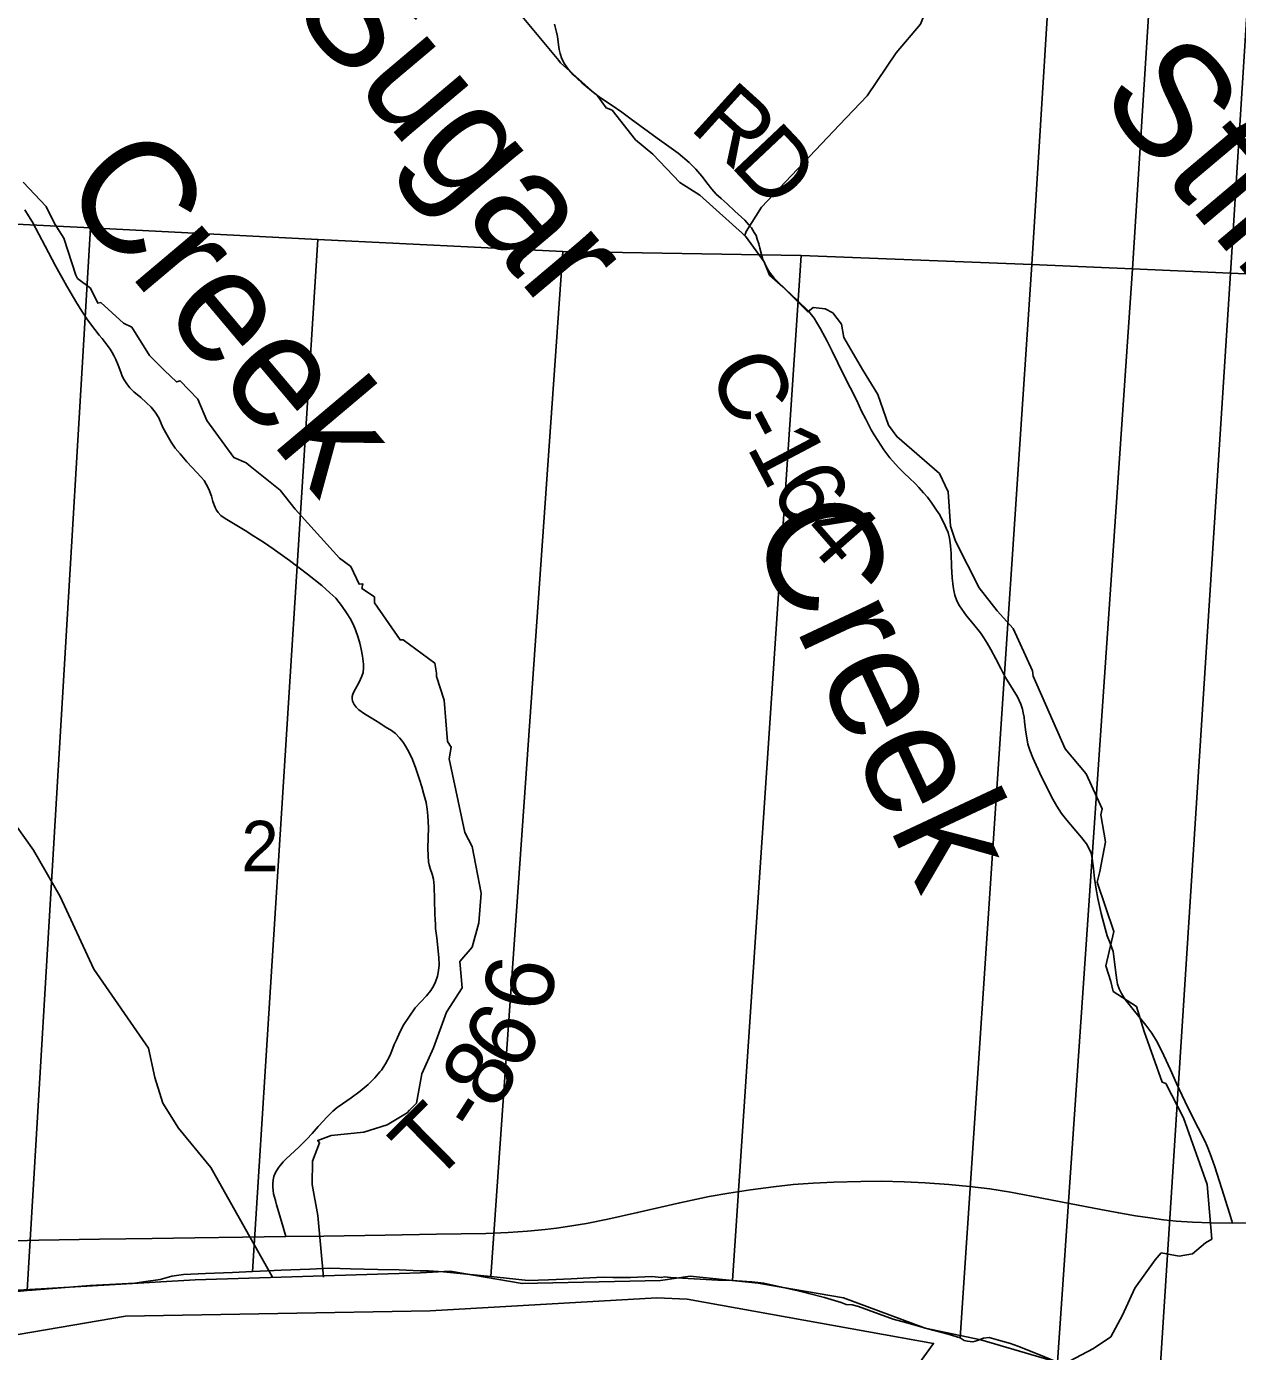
# Model space of a CAD drawing. Extents: x 396.2 to 468.4, y 232.6 to 279.1.
# Drawn here: x 420.393 to 421.399, y 265.212 to 266.313 of the extents above; entities that cross this region are included whole.
import ezdxf

# ---------------------------------------------------------------- set-up
doc = ezdxf.new("R2010")
doc.units = 0
for name, color, linetype in [('GM_X_County_Road', 7, 'Continuous'), ('GM_X_County_Road_Text', 7, 'Continuous'), ('GM_X_Major_River', 7, 'Continuous'), ('GM_X_Minor_River', 7, 'Continuous'), ('GM_X_Minor_River_Text', 7, 'Continuous'), ('GM_X_Section', 7, 'Continuous'), ('GM_X_Section_Text', 7, 'Continuous'), ('GM_X_State_Route', 7, 'Continuous'), ('GM_X_Township', 7, 'Continuous'), ('GM_X_Township_Road', 7, 'Continuous'), ('GM_X_Township_Road_Text', 7, 'Continuous'), ('SH_Cut_Line', 7, 'Continuous')]:
    doc.layers.add(name, color=color, linetype=linetype)

msp = doc.modelspace()

# ---------------------------------------------------------------- linework, layer by layer
at = {"layer": 'GM_X_County_Road'}
msp.add_lwpolyline([(421.3949, 265.3186), (421.3924, 265.3268), (421.3861, 265.3472), (421.3801, 265.3661), (421.3765, 265.3763), (421.3739, 265.3826), (421.372, 265.3871), (421.3664, 265.3977), (421.3603, 265.4096), (421.3557, 265.4194), (421.3485, 265.4346), (421.3435, 265.4461), (421.338, 265.4578), (421.3327, 265.4686), (421.3278, 265.4765), (421.3229, 265.4832), (421.3124, 265.496), (421.3058, 265.5045), (421.3027, 265.5093), (421.3008, 265.5132), (421.2995, 265.5171), (421.2987, 265.5205), (421.2982, 265.5245), (421.2978, 265.5289), (421.2967, 265.538), (421.2957, 265.5442), (421.2934, 265.5512), (421.2909, 265.5574), (421.289, 265.5633), (421.2857, 265.5758), (421.2829, 265.5884), (421.2816, 265.5961), (421.2804, 265.6049), (421.2795, 265.6132), (421.2784, 265.6217), (421.2775, 265.6259), (421.2756, 265.6301), (421.2735, 265.6337), (421.2695, 265.6391), (421.2647, 265.6447), (421.2603, 265.6499), (421.2572, 265.6534), (421.2528, 265.659), (421.2489, 265.665), (421.2456, 265.6708), (421.2362, 265.6895), (421.2289, 265.7051), (421.2264, 265.7117), (421.2248, 265.7166), (421.2243, 265.7202), (421.2232, 265.7265), (421.2221, 265.7351), (421.2217, 265.739), (421.2211, 265.7427), (421.2204, 265.7457), (421.219, 265.7497), (421.2163, 265.7558), (421.209, 265.7676), (421.2057, 265.7729), (421.2023, 265.7795), (421.1982, 265.7875), (421.1942, 265.7951), (421.1911, 265.8005), (421.1882, 265.8048), (421.1854, 265.809), (421.1797, 265.8162), (421.1738, 265.8233), (421.1681, 265.8315), (421.166, 265.8358), (421.1642, 265.8403), (421.1634, 265.8442), (421.1628, 265.8475), (421.1619, 265.8547), (421.1615, 265.8643), (421.1611, 265.8747), (421.1609, 265.8786), (421.1604, 265.8838), (421.1599, 265.8877), (421.1586, 265.8924), (421.1571, 265.8961), (421.1553, 265.8998), (421.1537, 265.9031), (421.1517, 265.907), (421.149, 265.9111), (421.145, 265.9169), (421.1414, 265.9218), (421.1383, 265.9255), (421.1343, 265.9298), (421.1314, 265.933), (421.1262, 265.9379), (421.1224, 265.9415), (421.1174, 265.9464), (421.1103, 265.9544), (421.1052, 265.961), (421.1002, 265.9688), (421.0973, 265.9736), (421.0948, 265.9778), (421.0902, 265.9867), (421.0866, 265.9934), (421.0827, 266.002), (421.0717, 266.0238), (421.0624, 266.0431), (421.0581, 266.0513), (421.0525, 266.0616), (421.0494, 266.0673), (421.0472, 266.0705), (421.0428, 266.076), (421.0329, 266.0859), (421.0188, 266.0992), (421.014, 266.1039), (421.0102, 266.1087), (421.0077, 266.1128), (421.0062, 266.1159), (421.0048, 266.1193), (421.0035, 266.1234), (421.0023, 266.1286), (421.0014, 266.1322), (421, 266.1361), (420.999, 266.1392), (420.9976, 266.1418), (420.9952, 266.1455), (420.9931, 266.1481), (420.9896, 266.1521), (420.9815, 266.1595), (420.9749, 266.1654), (420.97, 266.17), (420.966, 266.1737), (420.9624, 266.1776), (420.9593, 266.1815), (420.9541, 266.1885), (420.9491, 266.1944), (420.9434, 266.2), (420.9344, 266.2076), (420.917, 266.2202), (420.8954, 266.236), (420.8874, 266.2418), (420.8796, 266.2472), (420.8698, 266.2536), (420.8639, 266.2581), (420.8542, 266.2662), (420.8472, 266.2728), (420.8431, 266.2772), (420.8398, 266.2819), (420.8377, 266.2859), (420.8363, 266.2905), (420.8355, 266.2938), (420.8349, 266.2976), (420.8341, 266.3046), (420.8333, 266.3082), (420.8315, 266.3149)], dxfattribs=at)
at = {"layer": 'GM_X_Major_River'}
for points in [[(420.9197, 265.2708), (420.8046, 265.2684), (420.7449, 265.2786), (420.7203, 265.2774), (420.5331, 265.2715), (420.3859, 265.263), (420.3277, 265.2526), (420.1901, 265.232)], [(422.4279, 264.8639), (422.3377, 264.8793), (422.2774, 264.8857), (422.2118, 264.8981), (422.0935, 264.9283), (422.0821, 264.9302), (422.0363, 264.9476), (421.9153, 264.9774), (421.772, 265.0072), (421.7273, 265.0192), (421.6537, 265.0446), (421.5399, 265.093), (421.5187, 265.0994), (421.496, 265.1149), (421.4573, 265.1232), (421.3632, 265.1595), (421.2548, 265.2015), (421.1858, 265.2215), (421.1395, 265.2313), (421.0717, 265.2566), (421.0103, 265.2671), (421.0008, 265.2687), (420.9443, 265.2746), (420.9197, 265.2708)]]:
    msp.add_lwpolyline(points, dxfattribs=at)
at = {"layer": 'GM_X_Minor_River'}
for points in [[(420.9895, 266.1386), (420.9908, 266.1426), (421.0035, 266.1627), (421.0683, 266.2313), (421.0913, 266.2552), (421.1155, 266.2909), (421.1358, 266.3149), (421.1522, 266.3569), (421.1533, 266.3929)], [(421.2548, 265.2015), (421.2795, 265.2143), (421.2938, 265.2242), (421.3036, 265.2421), (421.3138, 265.2645), (421.3308, 265.2881), (421.3357, 265.2938), (421.3505, 265.2912), (421.3618, 265.2931), (421.3724, 265.3023), (421.3777, 265.3053), (421.3739, 265.3506), (421.3542, 265.406), (421.3394, 265.4345), (421.3364, 265.4356), (421.3216, 265.4778), (421.3204, 265.4815), (421.3151, 265.4986), (421.2958, 265.5111), (421.2939, 265.5195), (421.2898, 265.5324), (421.2962, 265.5609), (421.2825, 265.6019), (421.2848, 265.6107), (421.2893, 265.6354), (421.2855, 265.6578), (421.2866, 265.6628), (421.2734, 265.692), (421.256, 265.7128), (421.2294, 265.7732), (421.2287, 265.7774), (421.2128, 265.8127), (421.1995, 265.8275), (421.1844, 265.8465), (421.1647, 265.8852), (421.1605, 265.8977), (421.1586, 265.9262), (421.1514, 265.9414), (421.1159, 265.9721), (421.1091, 265.9816), (421.1003, 266.007), (421.0875, 266.0279), (421.0719, 266.0545), (421.07, 266.0655), (421.0628, 266.075), (421.0564, 266.0784), (421.0466, 266.0795), (421.0421, 266.0757), (421.0212, 266.0965), (421.0103, 266.1064), (421.0057, 266.1174), (420.9902, 266.1386), (420.9524, 266.1728), (420.9357, 266.1834), (420.9134, 266.2069), (420.899, 266.2186), (420.8794, 266.2433), (420.8744, 266.2452), (420.8672, 266.2554), (420.8366, 266.2827), (420.8351, 266.2846), (420.7991, 266.3279)], [(420.6397, 265.2738), (420.6348, 265.3249), (420.6303, 265.3508), (420.6306, 265.3701), (420.6363, 265.3854), (420.6348, 265.3873), (420.6461, 265.3915), (420.673, 265.3942), (420.6926, 265.4003), (420.7092, 265.4102), (420.7111, 265.4125), (420.7168, 265.4182), (420.7213, 265.4426), (420.7311, 265.4642), (420.7417, 265.4939), (420.7549, 265.5141), (420.753, 265.5361), (420.7632, 265.5479), (420.7688, 265.5681), (420.7707, 265.5928), (420.7631, 265.6315), (420.757, 265.6433), (420.7441, 265.7045), (420.7456, 265.714), (420.7426, 265.7189), (420.7399, 265.7531), (420.7335, 265.7728), (420.7335, 265.7755), (420.732, 265.7839), (420.7059, 265.8032), (420.7032, 265.8032), (420.682, 265.8339), (420.682, 265.8389), (420.6714, 265.846), (420.6722, 265.8499), (420.6692, 265.8495), (420.6623, 265.8643), (420.6529, 265.8711), (420.6162, 265.9117), (420.6037, 265.9276), (420.5787, 265.9477), (420.5753, 265.9503), (420.5651, 265.9549), (420.5428, 265.9856), (420.5352, 266.0031), (420.5204, 266.0186), (420.5174, 266.0175), (420.5076, 266.027), (420.4951, 266.0395), (420.4803, 266.063), (420.4735, 266.0664), (420.4546, 266.0835), (420.452, 266.0831), (420.4459, 266.0956), (420.4353, 266.1036), (420.4338, 266.1062), (420.4239, 266.137), (420.416, 266.1491), (420.4092, 266.1632), (420.3902, 266.1836)], [(420.5973, 265.2738), (420.546, 265.3648), (420.519, 265.3975), (420.5061, 265.4183), (420.4996, 265.4396), (420.4942, 265.4639), (420.4489, 265.5295), (420.4207, 265.5899), (420.3986, 265.6286), (420.3686, 265.6707), (420.3518, 265.6817)]]:
    msp.add_lwpolyline(points, dxfattribs=at)
at = {"layer": 'GM_X_Section'}
for points in [[(420.2353, 267.206), (421.2935, 267.1662), (421.2281, 266.1152), (421.0364, 266.1227), (420.8385, 266.1259), (420.635, 266.1359), (420.4459, 266.1456), (420.2836, 266.1536), (420.1699, 266.1596), (420.221, 266.9787)], [(421.3782, 267.1621), (421.3117, 266.1116), (421.2281, 266.1152), (421.2935, 267.1662)], [(421.4595, 267.1579), (421.3933, 266.1079), (421.3117, 266.1116), (421.3782, 267.1621)], [(421.5422, 267.1537), (421.4762, 266.1071), (421.4761, 266.1042), (421.3933, 266.1079), (421.4595, 267.1579)], [(420.2836, 266.1536), (420.4459, 266.1456), (420.3933, 265.2625), (420.3677, 265.2602), (420.3336, 265.2571), (420.2677, 265.2482), (420.2468, 265.2444), (420.237, 265.2421), (420.2247, 265.2399)], [(420.4459, 266.1456), (420.635, 266.1359), (420.5806, 265.2785), (420.5639, 265.2776), (420.5415, 265.2768), (420.5234, 265.276), (420.5135, 265.2745), (420.504, 265.2718), (420.49, 265.2699), (420.4828, 265.2688), (420.4722, 265.2683), (420.4457, 265.2668), (420.4249, 265.2652), (420.3976, 265.2629), (420.3933, 265.2625)], [(420.635, 266.1359), (420.8385, 266.1259), (420.7787, 265.2742), (420.756, 265.2765), (420.7393, 265.278), (420.7268, 265.2791), (420.72, 265.2791), (420.7026, 265.2798), (420.6848, 265.2802), (420.662, 265.2805), (420.645, 265.2812), (420.6283, 265.2804), (420.6044, 265.2796), (420.587, 265.2788), (420.5806, 265.2785)], [(420.8385, 266.1259), (421.0364, 266.1227), (420.9796, 265.271), (420.9673, 265.2712), (420.9279, 265.2734), (420.923, 265.2741), (420.9204, 265.2735), (420.9125, 265.2742), (420.8947, 265.2734), (420.8799, 265.2734), (420.8719, 265.2737), (420.8553, 265.273), (420.8454, 265.2722), (420.8265, 265.2714), (420.8098, 265.271), (420.7916, 265.2728), (420.7787, 265.2742)], [(421.0364, 266.1227), (421.2281, 266.1152), (421.1687, 265.2234), (421.1588, 265.2264), (421.1418, 265.2309), (421.1243, 265.2358), (421.1129, 265.2388), (421.0924, 265.2463), (421.0841, 265.2493), (421.0788, 265.2508), (421.0739, 265.2511), (421.0697, 265.2526), (421.056, 265.2568), (421.0428, 265.2601), (421.034, 265.2624), (421.0215, 265.265), (421.0056, 265.2687), (420.9954, 265.2698), (420.9796, 265.271)], [(421.3117, 266.1116), (421.2494, 265.2031), (421.2388, 265.2074), (421.2229, 265.2138), (421.2165, 265.2164), (421.2104, 265.2187), (421.2005, 265.2213), (421.1926, 265.2235), (421.188, 265.2231), (421.1831, 265.2212), (421.1793, 265.2201), (421.1748, 265.2204), (421.1721, 265.2212), (421.1687, 265.2234), (421.2281, 266.1152)], [(421.3933, 266.1079), (421.3333, 265.1714), (421.3143, 265.1792), (421.298, 265.1852), (421.2809, 265.1916), (421.2756, 265.195), (421.2711, 265.1988), (421.2669, 265.2007), (421.2623, 265.201), (421.2559, 265.2014), (421.2517, 265.2021), (421.2494, 265.2031), (421.3117, 266.1116)], [(421.4761, 266.1042), (421.4143, 265.1408), (421.4099, 265.1428), (421.3993, 265.1469), (421.3807, 265.1541), (421.3716, 265.1571), (421.3546, 265.1627), (421.3371, 265.1698), (421.3333, 265.1714), (421.3933, 266.1079)]]:
    msp.add_lwpolyline(points, close=True, dxfattribs=at)
at = {"layer": 'GM_X_State_Route'}
for points in [[(420.6084, 265.3074), (420.64, 265.3078), (420.6908, 265.3086), (420.7335, 265.3093), (420.7745, 265.3101), (420.793, 265.3107), (420.8091, 265.3118), (420.8239, 265.3132), (420.8332, 265.3144), (420.8423, 265.3157), (420.8582, 265.3184), (420.8758, 265.3218), (420.9006, 265.3274), (420.9357, 265.3355), (420.9601, 265.3406), (420.9765, 265.3436), (420.9944, 265.3464), (421.0135, 265.3489), (421.0299, 265.3506), (421.0464, 265.3519), (421.0638, 265.3527), (421.0862, 265.3533), (421.103, 265.3534), (421.1222, 265.3529), (421.1396, 265.3521), (421.1591, 265.3507), (421.1763, 265.349), (421.1932, 265.347), (421.2106, 265.3442), (421.2279, 265.341), (421.2594, 265.3349), (421.2856, 265.3298), (421.3004, 265.3271), (421.3142, 265.3248), (421.3264, 265.3229), (421.3375, 265.3214), (421.348, 265.3203), (421.3616, 265.3193), (421.377, 265.3188), (421.3949, 265.3186), (421.413, 265.3189)], [(420.1049, 265.2589), (420.1206, 265.2635), (420.147, 265.2706), (420.171, 265.2765), (420.1939, 265.2815), (420.2149, 265.2857), (420.2345, 265.2894), (420.2545, 265.2925), (420.2752, 265.2953), (420.296, 265.2977), (420.3155, 265.2997), (420.3341, 265.3013), (420.3549, 265.3026), (420.3749, 265.3036), (420.4031, 265.3044), (420.4536, 265.3052), (420.4973, 265.3058), (420.5327, 265.3064), (420.5724, 265.307), (420.6084, 265.3074)]]:
    msp.add_lwpolyline(points, dxfattribs=at)
at = {"layer": 'GM_X_Township'}
msp.add_lwpolyline([(422.4717, 264.7433), (422.3706, 264.7592), (422.2341, 264.8611), (421.8381, 264.9632), (421.5928, 265.0399), (421.3892, 265.1159), (421.2483, 265.1466), (421.2197, 265.1315), (421.2443, 265.1238), (421.2409, 265.1108), (421.1276, 265.107), (421.0309, 265.154), (421.0289, 265.1685), (421.1291, 265.1944), (421.1465, 265.2187), (420.9417, 265.2553), (420.9166, 265.2565), (420.7283, 265.2457), (420.475, 265.2412), (420.298, 265.2112)], dxfattribs=at)
at = {"layer": 'GM_X_Township_Road'}
for points in [[(420.6865, 265.4442), (420.6877, 265.4456), (420.6912, 265.4509), (420.6947, 265.4577), (420.6964, 265.4617), (420.6984, 265.4671), (420.7002, 265.471), (420.703, 265.4772), (420.7065, 265.4837), (420.7106, 265.4898), (420.7158, 265.4974), (420.7252, 265.5074), (420.7288, 265.5119), (420.731, 265.5155), (420.7326, 265.5191), (420.7343, 265.5238), (420.7352, 265.5286), (420.7357, 265.5333), (420.7355, 265.5392), (420.7337, 265.5556), (420.7328, 265.5633), (420.7326, 265.567), (420.7323, 265.5707), (420.7322, 265.5757), (420.7316, 265.599), (420.7309, 265.6044), (420.7299, 265.6085), (420.7282, 265.6134), (420.7274, 265.6162), (420.727, 265.6189), (420.7266, 265.6237), (420.7263, 265.6302), (420.7268, 265.6474), (420.7264, 265.6569), (420.7257, 265.6627), (420.7248, 265.6681), (420.7227, 265.6759), (420.7213, 265.6812), (420.7194, 265.6871), (420.7161, 265.6971), (420.713, 265.7052), (420.7094, 265.7121), (420.7075, 265.7155), (420.7061, 265.7177), (420.7045, 265.7198), (420.7028, 265.7217), (420.6994, 265.7254), (420.696, 265.7279), (420.6909, 265.7311), (420.6863, 265.734), (420.6791, 265.7384), (420.6738, 265.7417), (420.669, 265.7452), (420.6667, 265.7474), (420.6652, 265.7495), (420.6638, 265.7523), (420.6634, 265.7544), (420.6635, 265.7563), (420.6641, 265.758), (420.6648, 265.76), (420.6663, 265.7625), (420.6693, 265.7682), (420.6716, 265.7731), (420.6725, 265.7762), (420.6729, 265.7796), (420.6728, 265.7831), (420.6721, 265.7896), (420.671, 265.7955), (420.6699, 265.8005), (420.6685, 265.8052), (420.6663, 265.8115), (420.6642, 265.8163), (420.6618, 265.8211), (420.6594, 265.8249), (420.6546, 265.8317), (420.6527, 265.8343), (420.65, 265.8378), (420.6449, 265.8424), (420.6381, 265.8483), (420.6264, 265.8577), (420.6113, 265.8691), (420.5978, 265.8789), (420.5906, 265.8838), (420.5854, 265.8872), (420.5818, 265.8895), (420.5745, 265.8941), (420.5578, 265.9042), (420.5543, 265.9067), (420.5521, 265.909), (420.5507, 265.9111), (420.5495, 265.9132), (420.5478, 265.9183), (420.5466, 265.9227), (420.5443, 265.9285), (420.5422, 265.9327), (420.5404, 265.9356), (420.5381, 265.9385), (420.5342, 265.9427), (420.526, 265.9513), (420.5204, 265.9577), (420.5165, 265.9625), (420.513, 265.9676), (420.5098, 265.9733), (420.5061, 265.9798), (420.5027, 265.9877), (420.4997, 265.9925), (420.4964, 265.9965), (420.4923, 266.0006), (420.4879, 266.0045), (420.482, 266.0092), (420.4788, 266.0126), (420.4761, 266.0159), (420.4739, 266.0194), (420.4724, 266.0224), (420.4711, 266.0257), (420.4689, 266.0315), (420.4672, 266.0361), (420.4658, 266.0391), (420.4641, 266.042), (420.4624, 266.0448), (420.459, 266.0492), (420.4556, 266.0536), (420.4533, 266.0565), (420.4461, 266.0659), (420.4431, 266.07), (420.4394, 266.0755), (420.4347, 266.0831), (420.4264, 266.097), (420.4169, 266.1141), (420.4083, 266.1304), (420.3979, 266.1502), (420.3946, 266.1557), (420.3914, 266.1605)], [(420.6352, 265.3988), (420.6358, 265.3995), (420.6423, 265.4067), (420.6475, 265.4117), (420.6509, 265.4148), (420.6555, 265.4177), (420.6626, 265.4226), (420.6702, 265.4282), (420.6767, 265.4339), (420.6824, 265.4393), (420.6865, 265.4442)], [(420.6084, 265.3074), (420.606, 265.3153), (420.6016, 265.3302), (420.6005, 265.3337), (420.5996, 265.3374), (420.5988, 265.3403), (420.5982, 265.3429), (420.5977, 265.3457), (420.5975, 265.3488), (420.5975, 265.3514), (420.5978, 265.3546), (420.5984, 265.3573), (420.5993, 265.3595), (420.6006, 265.362), (420.6026, 265.3651), (420.604, 265.3668), (420.6062, 265.3694), (420.6087, 265.3719), (420.6191, 265.3817), (420.6257, 265.3883), (420.6301, 265.3931), (420.6352, 265.3988)]]:
    msp.add_lwpolyline(points, dxfattribs=at)
at = {"layer": 'SH_Cut_Line'}
msp.add_lwpolyline([(420.298, 265.2112), (420.475, 265.2412), (420.7283, 265.2457), (420.9166, 265.2565), (420.9417, 265.2553), (421.1465, 265.2187), (421.1291, 265.1944), (421.0289, 265.1685), (421.0309, 265.154), (421.1276, 265.107), (421.2409, 265.1108), (421.2443, 265.1238), (421.2197, 265.1315), (421.2483, 265.1466), (421.3892, 265.1159), (421.5928, 265.0399), (421.8381, 264.9632), (422.2341, 264.8611), (422.3706, 264.7592), (422.4717, 264.7433)], dxfattribs=at)

# ---------------------------------------------------------------- texts
at = {"layer": 'GM_X_County_Road_Text'}
for s, rotation, p in [('R', 317.7996, (420.9426, 266.2283)), ('D', 313.3796, (420.9764, 266.1978)), ('C', 297.5557, (420.9581, 266.0261)), ('-', 297.6185, (420.9798, 265.9847)), ('1', 297.852, (420.9907, 265.9638)), ('6', 302.5796, (421.0096, 265.9284)), ('4', 311.2111, (421.0341, 265.8915))]:
    msp.add_text(s, height=0.0568, rotation=rotation, dxfattribs=at).set_placement(p)
at = {"layer": 'GM_X_Minor_River_Text'}
for s, rotation, p in [('Sugar', 310.1349, (420.6103, 266.3289)), ('Stillhouse', 310.1347, (421.2818, 266.2541)), ('Creek', 310.135, (420.4186, 266.1771)), ('Creek', 295.1343, (420.9926, 265.8962))]:
    msp.add_text(s, height=0.09469, rotation=rotation, dxfattribs=at).set_placement(p)
at = {"layer": 'GM_X_Section_Text'}
msp.add_text('2', height=0.0419, rotation=0, dxfattribs=at).set_placement((420.5713, 265.611))
at = {"layer": 'GM_X_Township_Road_Text'}
for s, rotation, p in [('6', 79.4082, (420.8266, 265.492)), ('6', 59.6752, (420.8015, 265.4419)), ('8', 58.1295, (420.7821, 265.4107)), ('T', 44.6773, (420.7303, 265.3499)), ('-', 57.3982, (420.7691, 265.3904))]:
    msp.add_text(s, height=0.0568, rotation=rotation, dxfattribs=at).set_placement(p)

doc.saveas('drawing.dxf')
